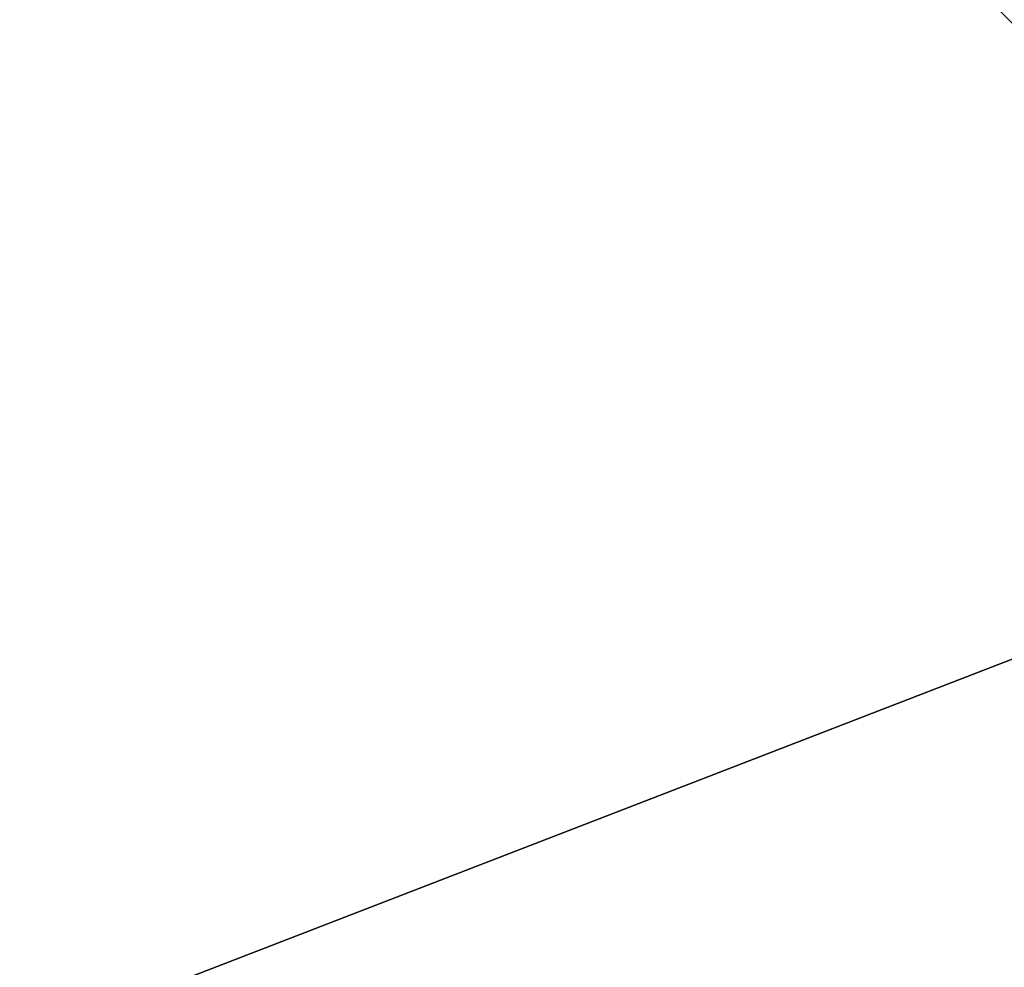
# Model space of a CAD drawing. Extents: x -200 to 200, y -702 to 625.
# Tile 751 of 1056: x -103.047 to -102.746, y 546.704 to 546.994. Entities that reach past the tile are written whole.
import ezdxf

# ---------------------------------------------------------------- set-up
doc = ezdxf.new("R2010")
doc.units = 0
doc.header["$LTSCALE"] = 4.479492
for name, color, linetype in [('1846', 7, 'CONTINUOUS'), ('1847', 7, 'CONTINUOUS'), ('1848', 7, 'CONTINUOUS'), ('1866', 7, 'CONTINUOUS'), ('2721', 7, 'CONTINUOUS'), ('2730', 7, 'CONTINUOUS'), ('5002', 7, 'CONTINUOUS'), ('877', 7, 'CONTINUOUS')]:
    doc.layers.add(name, color=color, linetype=linetype)

msp = doc.modelspace()

# ---------------------------------------------------------------- linework, layer by layer
at = {"layer": '1846', "color": 7, "linetype": 'CONTINUOUS'}
for points in [[(-100, 549.4, 68.65), (-109.38169, 544.23245, 68.65), (-100, 547.85832, 68.65), (-100, 549.4, 68.65)], [(-100, 547.85832, 68.65), (-109.38169, 544.23245, 68.65), (-107.89246, 543.83417, 68.65), (-100, 547.85832, 68.65)]]:
    msp.add_3dface(points, dxfattribs=at)
at = {"layer": '1847', "color": 7, "linetype": 'CONTINUOUS'}
msp.add_3dface([(-113.49902, 528.14314, 15.65), (-100, 548.5, 15.65), (-100, 545.6, 15.65), (-113.49902, 528.14314, 15.65)], dxfattribs=at)
at = {"layer": '1848', "color": 7, "linetype": 'CONTINUOUS'}
for points in [[(-100, 549.5, 25.05), (-114.49966, 528.14786, 16.65), (-103.51285, 548.85952, 26.42004), (-100, 549.5, 25.05)], [(-100, 549.5, 16.65), (-114.49966, 528.14786, 16.65), (-100, 549.5, 25.05), (-100, 549.5, 16.65)], [(-109.45899, 544.29535, 68.55), (-100, 549.5, 68.55), (-105.14908, 548.09874, 51.65), (-109.45899, 544.29535, 68.55)]]:
    msp.add_3dface(points, dxfattribs=at)
at = {"layer": '1866', "color": 7, "linetype": 'CONTINUOUS'}
for points in [[(-113.49902, 528.14314, 15.65), (-114.49966, 528.14786, 16.65), (-100, 549.5, 16.65), (-113.49902, 528.14314, 15.65)], [(-113.49902, 528.14314, 15.65), (-100, 549.5, 16.65), (-100, 549.20711, 15.94289), (-113.49902, 528.14314, 15.65)], [(-100, 548.5, 15.65), (-113.49902, 528.14314, 15.65), (-100, 549.20711, 15.94289), (-100, 548.5, 15.65)]]:
    msp.add_3dface(points, dxfattribs=at)
at = {"layer": '2721', "color": 7, "linetype": 'CONTINUOUS'}
for points in [[(-100, 549.5, 68.55), (-109.45899, 544.29535, 68.55), (-100, 549.47071, 68.62071), (-100, 549.5, 68.55)], [(-109.45899, 544.29535, 68.55), (-100, 549.4, 68.65), (-100, 549.47071, 68.62071), (-109.45899, 544.29535, 68.55)], [(-109.38169, 544.23245, 68.65), (-100, 549.4, 68.65), (-109.45899, 544.29535, 68.55), (-109.38169, 544.23245, 68.65)]]:
    msp.add_3dface(points, dxfattribs=at)
at = {"layer": '2730', "color": 7, "linetype": 'CONTINUOUS'}
msp.add_3dface([(-100, 547.85832, 68.65), (-107.89246, 543.83417, 68.65), (-100, 546.63358, 68.62499), (-100, 547.85832, 68.65)], dxfattribs=at)
at = {"layer": '5002', "color": 7, "linetype": 'CONTINUOUS'}
for points in [[(-102.99995, 547.25, 48.65), (-100, 547.25, 45.65), (-102.5, 546.75, 48.65), (-102.99995, 547.25, 48.65)], [(-100, 546.75, 51.15), (-102.99995, 547.25, 48.65), (-102.5, 546.75, 48.65), (-100, 546.75, 51.15)], [(-102.99995, 547.25, 48.65), (-100, 546.75, 51.15), (-100, 547.10355, 51.29645), (-102.99995, 547.25, 48.65)]]:
    msp.add_3dface(points, dxfattribs=at)
at = {"layer": '877', "color": 7, "linetype": 'CONTINUOUS'}
for points in [[(160, 550, -11), (160, 539), (-160, 550, -11), (160, 550, -11)], [(160, 550, 11), (-160, 550, 11), (-160, 539), (160, 550, 11)], [(160, 539), (160, 550, 11), (-160, 539), (160, 539)], [(-160, 550, -11), (160, 539), (-160, 539), (-160, 550, -11)]]:
    msp.add_3dface(points, dxfattribs=at)

doc.saveas('drawing.dxf')
